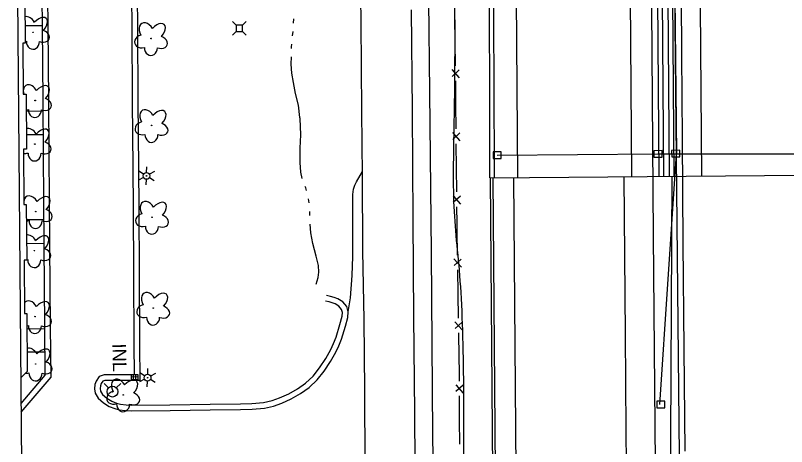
# Model space of a CAD drawing. Extents: x 589250 to 1188077, y 162953 to 363065.
# Drawn here: x 593742.4 to 594080.7, y 182050.5 to 182239.8 of the extents above; entities that cross this region are included whole.
import ezdxf

# ---------------------------------------------------------------- set-up
doc = ezdxf.new("R2010")
doc.units = 0
for name, color, linetype in [('E_BLD', 7, 'Continuous'), ('E_BMGRD', 7, 'Continuous'), ('E_DRN', 7, 'Continuous'), ('E_DRN_SS_UG', 7, 'Continuous'), ('E_DRN_Text', 7, 'Continuous'), ('E_DWY', 7, 'Continuous'), ('E_FEN_P', 7, 'Continuous'), ('E_LAND_Vegetation', 7, 'Continuous'), ('E_LTG', 7, 'Continuous'), ('E_MAP_Limits', 7, 'Continuous'), ('E_PATH_Sidewalk', 7, 'Continuous'), ('E_RDWY', 7, 'Continuous'), ('E_RDWY_Barrier', 7, 'Continuous'), ('E_RDWY_PavtEdge', 7, 'Continuous'), ('E_RDWY_ShldPaved', 7, 'Continuous'), ('E_UTL_AG_Bold', 7, 'Continuous'), ('E_UTL_WHydrant', 7, 'Continuous'), ('E_WAL', 7, 'Continuous'), ('E_WTR_FlowLine', 7, 'Continuous'), ('P_RDWY_BarrierConc', 7, 'Continuous'), ('P_TC_BarrierConc', 7, 'Continuous')]:
    doc.layers.add(name, color=color, linetype=linetype)

msp = doc.modelspace()

# ---------------------------------------------------------------- linework, layer by layer
at = {"layer": 'E_BLD'}
for p, q in [((593746.5, 182252.26), (593746.7, 182227.68)), ((593745.69, 182227.68), (593745.87, 182205.29)), ((593746.7, 182227.68), (593745.69, 182227.68)), ((593745.87, 182205.29), (593747.11, 182205.3)), ((593747.11, 182205.3), (593747.31, 182181.08)), ((593747.31, 182181.08), (593745.95, 182181.07)), ((593745.95, 182181.07), (593746.15, 182156.87)), ((593746.15, 182156.87), (593747.16, 182156.88)), ((593747.16, 182156.88), (593747.36, 182132.31)), ((593747.36, 182132.31), (593746.21, 182132.3)), ((593746.21, 182132.3), (593746.39, 182108.93)), ((593746.39, 182108.93), (593747.42, 182108.94)), ((593747.42, 182108.94), (593747.62, 182083.46)), ((593747.62, 182083.46), (593744.86, 182080.65))]:
    msp.add_line(p, q, dxfattribs=at)
at = {"layer": 'E_BMGRD'}
msp.add_lwpolyline([(593924.39, 182344.7), (593923.24, 182286.51), (593924.08, 182206.11), (593924.82, 182135.76), (593924.82, 182135.76), (593925.33, 182055.84), (593926.54, 181972.22), (593927.35, 181915.72), (593926.57, 181866.09), (593927.39, 181794.8), (593928.01, 181731.69), (593928.37, 181656.5), (593929.07, 181582.36), (593929.63, 181522.57), (593929.94, 181488.58), (593930.68, 181409.87), (593931.07, 181322.75), (593931.43, 181252.02), (593932.66, 181211.87), (593934.07, 181182.37)], dxfattribs=at)
at = {"layer": 'E_DRN'}
for p, q in [((593955.56, 182179.91), (593951.97, 182179.89)), ((593951.97, 182179.89), (593951.98, 182177.03)), ((593955.57, 182177.04), (593955.56, 182179.91)), ((594026.11, 182180.47), (594022.52, 182180.45)), ((594022.52, 182180.45), (594022.54, 182177.59)), ((594022.54, 182177.59), (594026.12, 182177.61)), ((594026.12, 182177.61), (594026.11, 182180.47)), ((594033.91, 182180.61), (594030.32, 182180.59)), ((594030.32, 182180.59), (594030.34, 182177.73)), ((594030.34, 182177.73), (594033.92, 182177.75)), ((594033.92, 182177.75), (594033.91, 182180.61)), ((593951.98, 182177.03), (593955.57, 182177.04)), ((593793.25, 182082.08), (593793.22, 182080.08)), ((593793.22, 182080.08), (593796.21, 182080.03)), ((593796.23, 182081.03), (593793.23, 182081.08)), ((593796.25, 182082.03), (593793.25, 182082.08)), ((593794.21, 182080.06), (593794.25, 182082.06)), ((593795.21, 182080.05), (593795.25, 182082.05)), ((593796.21, 182080.03), (593796.25, 182082.03)), ((594027.34, 182070.45), (594023.76, 182070.43)), ((594023.76, 182070.43), (594023.77, 182067.57)), ((594027.36, 182067.59), (594027.34, 182070.45)), ((594023.77, 182067.57), (594027.36, 182067.59))]:
    msp.add_line(p, q, dxfattribs=at)
at = {"layer": 'E_DRN_SS_UG'}
for p, q in [((594031.68, 182250.5), (594032.38, 182179.15)), ((593953.74, 182178.46), (594024.29, 182179.02)), ((594024.29, 182179.02), (594032.4, 182179.02)), ((594025.17, 182069.01), (594032.41, 182179.05)), ((594032.41, 182179.09), (594122.62, 182179.07))]:
    msp.add_line(p, q, dxfattribs=at)
at = {"layer": 'E_DWY'}
for p, q in [((593754.28, 182235.15), (593754.03, 182271.84)), ((593756.78, 182235.17), (593756.53, 182271.86)), ((593793.29, 182254.39), (593793.47, 182235.05)), ((593795.79, 182254.41), (593795.97, 182235.07)), ((593754.59, 182202.14), (593754.28, 182235.15)), ((593757.09, 182202.15), (593756.78, 182235.17)), ((593793.47, 182235.05), (593793.66, 182201.68)), ((593795.97, 182235.07), (593796.16, 182201.7)), ((593754.71, 182178.81), (593754.59, 182202.14)), ((593757.21, 182178.83), (593757.09, 182202.15)), ((593793.66, 182201.68), (593793.91, 182173.16)), ((593796.16, 182201.7), (593796.41, 182173.18)), ((593755.06, 182138.96), (593754.71, 182178.81)), ((593757.56, 182138.98), (593757.21, 182178.83)), ((593793.91, 182173.16), (593794.02, 182154.84)), ((593796.41, 182173.18), (593796.52, 182154.85)), ((593892.05, 182166.83), (593894.64, 182171.28)), ((593890.78, 182163.56), (593891.35, 182165.37)), ((593891.35, 182165.37), (593892.05, 182166.83)), ((593890.43, 182133.94), (593890.45, 182161.19)), ((593890.45, 182161.19), (593890.78, 182163.56)), ((593794.02, 182154.84), (593794.16, 182127.02)), ((593796.52, 182154.85), (593796.66, 182127.03)), ((593755.32, 182103.13), (593755.06, 182138.96)), ((593757.82, 182103.15), (593757.56, 182138.98)), ((593890.21, 182125.57), (593890.43, 182133.94)), ((593794.16, 182127.02), (593794.4, 182095.64)), ((593796.66, 182127.03), (593796.9, 182095.66)), ((593889.36, 182115.88), (593890.21, 182125.57)), ((593880.63, 182116.46), (593878.93, 182116.8)), ((593880.04, 182114.03), (593878.45, 182114.34)), ((593881.45, 182113.62), (593880.04, 182114.03)), ((593882.21, 182116.01), (593880.63, 182116.46)), ((593882.71, 182113.19), (593881.45, 182113.62)), ((593883.83, 182115.44), (593882.21, 182116.01)), ((593884.33, 182112.1), (593882.71, 182113.19)), ((593885.99, 182114), (593883.83, 182115.44)), ((593887.76, 182111.99), (593885.99, 182114)), ((593888.45, 182109.7), (593889.36, 182115.88)), ((593885.52, 182110.75), (593884.33, 182112.1)), ((593885.92, 182109.46), (593885.52, 182110.75)), ((593888.46, 182109.69), (593887.76, 182111.99)), ((593884.81, 182104.1), (593885.72, 182107.71)), ((593885.72, 182107.71), (593885.92, 182109.46)), ((593887.21, 182103.43), (593888.19, 182107.26)), ((593888.19, 182107.26), (593888.46, 182109.69)), ((593755.53, 182081.91), (593755.32, 182103.13)), ((593758.04, 182081), (593757.82, 182103.15)), ((593883.1, 182098.56), (593884.81, 182104.1)), ((593885.46, 182097.74), (593887.21, 182103.43)), ((593882.03, 182095.79), (593883.1, 182098.56)), ((593884.32, 182094.79), (593885.46, 182097.74)), ((593794.4, 182095.64), (593794.53, 182082.06)), ((593796.9, 182095.66), (593797.05, 182079.52)), ((593878.56, 182089.17), (593880.73, 182093.14)), ((593880.73, 182093.14), (593882.03, 182095.79)), ((593882.95, 182091.99), (593884.32, 182094.79)), ((593880.71, 182087.88), (593882.95, 182091.99)), ((593875.89, 182085.08), (593878.56, 182089.17)), ((593877.91, 182083.62), (593880.71, 182087.88)), ((593873.02, 182081.46), (593875.89, 182085.08)), ((593874.85, 182079.75), (593877.91, 182083.62)), ((593744.96, 182069.48), (593755.53, 182081.91)), ((593744.99, 182065.66), (593758.04, 182081)), ((593779.12, 182081.29), (593777.79, 182079.28)), ((593781.28, 182081.97), (593779.12, 182081.29)), ((593781.7, 182079.48), (593780.72, 182079.17)), ((593784.4, 182082.04), (593781.28, 182081.97)), ((593784.43, 182079.54), (593781.7, 182079.48)), ((593792.84, 182082.08), (593784.4, 182082.04)), ((593792.83, 182079.58), (593784.43, 182079.54)), ((593797.05, 182079.52), (593792.83, 182079.58)), ((593794.53, 182082.06), (593792.84, 182082.08)), ((593869.64, 182078.35), (593873.02, 182081.46)), ((593871.22, 182076.41), (593874.85, 182079.75)), ((593777.24, 182077.7), (593777.04, 182075.9)), ((593777.79, 182079.28), (593777.24, 182077.7)), ((593779.69, 182077.14), (593779.57, 182076.01)), ((593779.57, 182076.01), (593779.8, 182074.84)), ((593780.05, 182078.16), (593779.69, 182077.14)), ((593780.72, 182079.17), (593780.05, 182078.16)), ((593866.19, 182075.87), (593869.64, 182078.35)), ((593867.54, 182073.75), (593871.22, 182076.41)), ((593777.04, 182075.9), (593777.42, 182073.97)), ((593777.42, 182073.97), (593778.68, 182071.72)), ((593779.8, 182074.84), (593780.65, 182073.31)), ((593780.65, 182073.31), (593782.48, 182071.7)), ((593858.32, 182071.88), (593862.31, 182073.7)), ((593862.31, 182073.7), (593866.19, 182075.87)), ((593863.44, 182071.46), (593867.54, 182073.75)), ((593778.68, 182071.72), (593781.01, 182069.66)), ((593781.01, 182069.66), (593783.6, 182068.15)), ((593782.48, 182071.7), (593784.7, 182070.4)), ((593784.7, 182070.4), (593786.77, 182069.57)), ((593786.77, 182069.57), (593788.45, 182069.17)), ((593827.79, 182069.14), (593841.15, 182069.27)), ((593841.15, 182069.27), (593846.15, 182069.4)), ((593846.15, 182069.4), (593851.28, 182069.92)), ((593851.28, 182069.92), (593854.99, 182070.68)), ((593854.99, 182070.68), (593858.32, 182071.88)), ((593855.67, 182068.27), (593859.26, 182069.56)), ((593859.26, 182069.56), (593863.44, 182071.46)), ((593783.6, 182068.15), (593786.01, 182067.18)), ((593786.01, 182067.18), (593787.98, 182066.71)), ((593787.98, 182066.71), (593790.7, 182066.32)), ((593788.45, 182069.17), (593790.94, 182068.81)), ((593790.7, 182066.32), (593793.24, 182066.18)), ((593790.94, 182068.81), (593793.29, 182068.68)), ((593793.24, 182066.18), (593810.24, 182066.41)), ((593793.29, 182068.68), (593810.21, 182068.91)), ((593810.21, 182068.91), (593827.79, 182069.14)), ((593810.24, 182066.41), (593827.82, 182066.64)), ((593827.82, 182066.64), (593841.2, 182066.77)), ((593841.2, 182066.77), (593846.31, 182066.9)), ((593846.31, 182066.9), (593851.65, 182067.45)), ((593851.65, 182067.45), (593855.67, 182068.27))]:
    msp.add_line(p, q, dxfattribs=at)
at = {"layer": 'E_FEN_P'}
for p, q in [((593935.02, 182238.82), (593935.19, 182228.25)), ((593935.19, 182228.25), (593935.36, 182217.68)), ((593933.9, 182216.03), (593937.17, 182212.4)), ((593937.11, 182215.91), (593934.02, 182213.09)), ((593935.46, 182211.14), (593935.55, 182200.57)), ((593935.55, 182200.57), (593935.65, 182190)), ((593934.18, 182188.36), (593937.42, 182184.7)), ((593937.39, 182188.22), (593934.27, 182185.42)), ((593935.7, 182183.45), (593935.8, 182172.88)), ((593935.8, 182172.88), (593935.89, 182162.31)), ((593934.43, 182160.67), (593937.67, 182157.02)), ((593937.63, 182160.53), (593934.52, 182157.74)), ((593935.95, 182155.77), (593936.02, 182148.61)), ((593936.02, 182148.61), (593936.07, 182145.2)), ((593936.07, 182145.2), (593936.25, 182134.63)), ((593934.79, 182132.98), (593938.06, 182129.35)), ((593938, 182132.87), (593934.91, 182130.04)), ((593936.35, 182128.09), (593936.53, 182117.52)), ((593936.53, 182117.52), (593936.7, 182106.95)), ((593935.25, 182105.3), (593938.52, 182101.67)), ((593938.46, 182105.19), (593935.36, 182102.36)), ((593936.81, 182100.41), (593936.98, 182089.84)), ((593936.98, 182089.84), (593937.09, 182083.16)), ((593937.09, 182083.16), (593937.11, 182079.27)), ((593935.63, 182077.64), (593938.85, 182073.97)), ((593938.84, 182077.48), (593935.7, 182074.7)), ((593937.12, 182072.73), (593937.15, 182062.16)), ((593937.15, 182062.16), (593937.18, 182051.59))]:
    msp.add_line(p, q, dxfattribs=at)
at = {"layer": 'E_LAND_Vegetation'}
for centre in [(593750.18, 182232.4), (593801.93, 182229.71), (593751.08, 182202.47), (593802.17, 182191.54), (593750.92, 182183.35), (593751.33, 182153.7), (593802.39, 182151.22), (593750.76, 182136.54), (593802.89, 182111.31), (593751.04, 182107.58), (593751.29, 182086.79), (593789.73, 182073.2)]:
    msp.add_circle(centre, 0.128, dxfattribs=at)
for centre, major_axis, ratio, start_param, end_param in [((593748.24, 182235.36), (2.08, -3.68), 0.691916, 1.570796, 2.977088), ((593752.75, 182235.03), (-3.18, -3.53), 0.560249, 1.570796, 4.712389), ((593800, 182232.66), (2.08, -3.68), 0.691916, 1.570796, 4.712389), ((593804.51, 182232.34), (-3.18, -3.53), 0.560249, 1.570796, 4.712389), ((593753.86, 182230.81), (-3.41, 1.24), 0.716896, 1.570796, 4.712389), ((593746.46, 182231.2), (3.48, 0.98), 0.782863, 4.562351, 4.712389), ((593750.1, 182228.42), (0.06, 3.45), 0.832022, 1.570796, 4.712389), ((593798.22, 182228.5), (3.48, 0.98), 0.782863, 1.570796, 4.712389), ((593805.61, 182228.12), (-3.41, 1.24), 0.716896, 1.570796, 4.712389), ((593801.85, 182225.73), (0.06, 3.45), 0.832022, 1.570796, 4.712389), ((593749.14, 182205.42), (2.08, -3.68), 0.691916, 1.570796, 4.373347), ((593753.65, 182205.09), (-3.18, -3.53), 0.560249, 1.570796, 4.712389), ((593754.76, 182200.88), (-3.41, 1.24), 0.716896, 1.570796, 4.712389), ((593747.36, 182201.26), (3.48, 0.98), 0.782863, 4.442245, 4.712389), ((593751, 182198.48), (0.06, 3.45), 0.832022, 1.570796, 4.712389), ((593800.23, 182194.5), (2.08, -3.68), 0.691916, 1.570796, 4.712389), ((593804.74, 182194.17), (-3.18, -3.53), 0.560249, 1.570796, 4.712389), ((593798.45, 182190.34), (3.48, 0.98), 0.782863, 1.570796, 4.712389), ((593805.85, 182189.95), (-3.41, 1.24), 0.716896, 1.570796, 4.712389), ((593748.98, 182186.3), (2.08, -3.68), 0.691916, 1.570796, 3.017347), ((593753.49, 182185.98), (-3.18, -3.53), 0.560249, 1.570796, 4.712389), ((593802.09, 182187.56), (0.06, 3.45), 0.832022, 1.570796, 4.712389), ((593754.6, 182181.76), (-3.41, 1.24), 0.716896, 1.570796, 4.712389), ((593747.2, 182182.14), (3.48, 0.98), 0.782863, 4.142889, 4.712389), ((593750.84, 182179.37), (0.06, 3.45), 0.832022, 1.570796, 4.712389), ((593749.39, 182156.65), (2.08, -3.68), 0.691916, 1.570796, 3.910023), ((593753.91, 182156.32), (-3.18, -3.53), 0.560249, 1.570796, 4.712389), ((593749.39, 182156.65), (2.08, -3.68), 0.691916, 4.164178, 4.284652), ((593800.45, 182154.17), (2.08, -3.68), 0.691916, 1.570796, 4.712389), ((593804.97, 182153.84), (-3.18, -3.53), 0.560249, 1.570796, 4.712389), ((593755.01, 182152.11), (-3.41, 1.24), 0.716896, 1.570796, 4.712389), ((593798.67, 182150.01), (3.48, 0.98), 0.782863, 1.570796, 4.712389), ((593806.07, 182149.63), (-3.41, 1.24), 0.716896, 1.570796, 4.712389), ((593747.61, 182152.49), (3.48, 0.98), 0.782863, 4.38507, 4.712389), ((593751.25, 182149.71), (0.06, 3.45), 0.832022, 1.570796, 4.712389), ((593802.31, 182147.23), (0.06, 3.45), 0.832022, 1.570796, 4.712389), ((593748.82, 182139.49), (2.08, -3.68), 0.691916, 1.570796, 2.950354), ((593753.34, 182139.16), (-3.18, -3.53), 0.560249, 1.570796, 4.712389), ((593754.44, 182134.94), (-3.41, 1.24), 0.716896, 1.570796, 4.712389), ((593747.04, 182135.33), (3.48, 0.98), 0.782863, 4.583972, 4.712389), ((593750.68, 182132.55), (0.06, 3.45), 0.832022, 1.570796, 4.712389), ((593800.96, 182114.26), (2.08, -3.68), 0.691916, 1.570796, 4.712389), ((593805.47, 182113.93), (-3.18, -3.53), 0.560249, 1.570796, 4.712389), ((593749.1, 182110.53), (2.08, -3.68), 0.691916, 1.570796, 3.448653), ((593753.61, 182110.21), (-3.18, -3.53), 0.560249, 1.570796, 4.712389), ((593799.18, 182110.1), (3.48, 0.98), 0.782863, 1.570796, 4.712389), ((593806.58, 182109.71), (-3.41, 1.24), 0.716896, 1.570796, 4.712389), ((593749.1, 182110.53), (2.08, -3.68), 0.691916, 4.625548, 4.712389), ((593747.32, 182106.37), (3.48, 0.98), 0.782863, 1.570796, 1.61919), ((593754.72, 182105.99), (-3.41, 1.24), 0.716896, 1.570796, 4.712389), ((593802.82, 182107.32), (0.06, 3.45), 0.832022, 1.570796, 4.712389), ((593747.32, 182106.37), (3.48, 0.98), 0.782863, 4.535353, 4.712389), ((593750.96, 182103.6), (0.06, 3.45), 0.832022, 1.570796, 4.712389), ((593749.35, 182089.74), (2.08, -3.68), 0.691916, 1.570796, 3.040935), ((593753.86, 182089.41), (-3.18, -3.53), 0.560249, 1.570796, 4.712389), ((593754.97, 182085.2), (-3.41, 1.24), 0.716896, 1.570796, 4.712389), ((593747.57, 182085.58), (3.48, 0.98), 0.782863, 4.297406, 4.712389), ((593751.21, 182082.8), (0.06, 3.45), 0.832022, 1.570796, 4.712389), ((593787.8, 182076.16), (2.08, -3.68), 0.691916, 1.570796, 4.712389), ((593792.31, 182075.83), (-3.18, -3.53), 0.560249, 1.570796, 4.712389), ((593786.02, 182072), (3.48, 0.98), 0.782863, 1.570796, 4.712389), ((593793.41, 182071.61), (-3.41, 1.24), 0.716896, 1.570796, 4.712389), ((593789.65, 182069.22), (0.06, 3.45), 0.832022, 1.570796, 4.712389)]:
    msp.add_ellipse(centre, major_axis=major_axis, ratio=ratio, start_param=start_param, end_param=end_param, dxfattribs=at)
at = {"layer": 'E_LTG'}
for p, q in [((593798.65, 182170.17), (593796.53, 182171.49)), ((593799.97, 182170.87), (593800.06, 182173.37)), ((593803.45, 182171.26), (593801.25, 182170.08)), ((593798.6, 182168.67), (593796.39, 182167.49)), ((593799.79, 182165.38), (593799.87, 182167.88)), ((593803.32, 182167.26), (593801.2, 182168.58)), ((593799.11, 182081.54), (593796.99, 182082.87)), ((593800.44, 182082.25), (593800.52, 182084.75)), ((593799.06, 182080.05), (593796.86, 182078.87)), ((593803.78, 182078.64), (593801.66, 182079.96)), ((593803.92, 182082.63), (593801.71, 182081.46)), ((593800.25, 182076.75), (593800.34, 182079.25))]:
    msp.add_line(p, q, dxfattribs=at)
for centre, radius in [((593799.92, 182169.38), 1.5), ((593799.92, 182169.38), 0.125), ((593800.39, 182080.75), 1.5), ((593800.39, 182080.75), 0.125)]:
    msp.add_circle(centre, radius, dxfattribs=at)
at = {"layer": 'E_MAP_Limits'}
msp.add_line((593747.65, 181755.62), (593742.42, 182365.39), dxfattribs=at)
at = {"layer": 'E_PATH_Sidewalk'}
for p, q in [((593754.28, 182235.33), (593746.64, 182235.32)), ((593754.61, 182197.75), (593747.17, 182197.66)), ((593754.67, 182187.35), (593747.26, 182187.38)), ((593754.97, 182150.09), (593747.22, 182150.02)), ((593755.06, 182139.7), (593747.3, 182139.54)), ((593755.33, 182102.16), (593747.47, 182102.09)), ((593755.43, 182092.04), (593747.55, 182092.02))]:
    msp.add_line(p, q, dxfattribs=at)
at = {"layer": 'E_RDWY'}
for p, q in [((593894.04, 182236.82), (593893.6, 182274.85)), ((594034.83, 182222.63), (594034.52, 182267.77)), ((593916.04, 182242.35), (593916.42, 182198.12)), ((593894.34, 182197.68), (593894.04, 182236.82)), ((594035.04, 182185.79), (594034.83, 182222.63)), ((593916.42, 182198.12), (593916.78, 182150.01)), ((593894.66, 182169.49), (593894.34, 182197.68)), ((594035.41, 182139.74), (594035.04, 182185.79)), ((593894.88, 182136.31), (593894.66, 182169.49)), ((594009.35, 182168.87), (594009.89, 182099.88)), ((593916.78, 182150.01), (593917.13, 182107.48)), ((594035.81, 182093.44), (594035.41, 182139.74)), ((593895.43, 182106.27), (593894.88, 182136.31)), ((593917.13, 182107.48), (593917.55, 182065.48)), ((593895.77, 182075.15), (593895.43, 182106.27)), ((594009.89, 182099.88), (594010.21, 182057.74)), ((594036.22, 182048.51), (594035.81, 182093.44)), ((593895.82, 182041.7), (593895.77, 182075.15)), ((593917.55, 182065.48), (593917.93, 182013.22)), ((594010.21, 182057.74), (594010.83, 181979.77))]:
    msp.add_line(p, q, dxfattribs=at)
at = {"layer": 'E_RDWY_Barrier'}
for points in [[(593950.62, 182168.51), (593950.52, 182211.27), (593950.23, 182258.88), (593949.82, 182309.22), (593949.36, 182355.11), (593949.09, 182401.31), (593948.6, 182451.6), (593948.19, 182503.63), (593947.78, 182555.73), (593947.46, 182607.35), (593946.89, 182662.09), (593946.5, 182715.91), (593946.09, 182772.51)], [(593952.62, 182168.51), (593952.52, 182211.28), (593952.23, 182258.89), (593951.82, 182309.24), (593951.36, 182355.12), (593951.09, 182401.32), (593950.6, 182451.61), (593950.19, 182503.65), (593949.78, 182555.74), (593949.46, 182607.36), (593948.89, 182662.1), (593948.5, 182715.92), (593948.09, 182772.53)]]:
    msp.add_lwpolyline(points, dxfattribs=at)
at = {"layer": 'E_RDWY_PavtEdge'}
for p, q in [((593962.9, 182168.5), (593958.46, 182729.68)), ((594012.9, 182168.89), (594008.46, 182730.08))]:
    msp.add_line(p, q, dxfattribs=at)
for points in [[(594030.35, 185336.23), (594031.9, 184647.15), (594032.91, 184199.11), (594033.47, 183947.18), (594037.62, 182911.64), (594041.18, 182449.73), (594043.4, 182169.14)], [(594105.4, 182169.63), (593950.9, 182168.4)], [(593960.9, 182168.48), (593962.21, 182003.31), (593966.44, 181468.5)]]:
    msp.add_lwpolyline(points, dxfattribs=at)
at = {"layer": 'E_RDWY_ShldPaved'}
msp.add_lwpolyline([(593966.32, 181262.25), (593956.44, 181468.43), (593950.9, 182168.4)], dxfattribs=at)
at = {"layer": 'E_UTL_AG_Bold'}
for points in [[(593839.25, 182235.59), (593837.65, 182237.19)], [(593842.06, 182235.59), (593843.65, 182237.19)], [(593839.25, 182232.78), (593837.65, 182231.19)], [(593842.06, 182232.78), (593843.65, 182231.19)]]:
    msp.add_lwpolyline(points, dxfattribs=at)
msp.add_lwpolyline([(593839.25, 182232.78), (593842.06, 182232.78), (593842.06, 182235.59), (593839.25, 182235.59)], close=True, dxfattribs=at)
at = {"layer": 'E_UTL_WHydrant'}
for points in [[(593783.32, 182076.3), (593781.38, 182078.24)], [(593786.66, 182076.3), (593788.61, 182078.24)]]:
    msp.add_lwpolyline(points, dxfattribs=at)
for radius in [2.38, 0.182]:
    msp.add_circle((593784.99, 182074.63), radius, dxfattribs=at)
at = {"layer": 'E_WAL'}
for p, q in [((594021.47, 182243.35), (594022.24, 182143.02)), ((594022.24, 182143.02), (594023.03, 182043.09))]:
    msp.add_line(p, q, dxfattribs=at)
at = {"layer": 'E_WTR_FlowLine'}
for p, q in [((593864.49, 182236.44), (593864.62, 182238.29)), ((593864.04, 182230.88), (593864.23, 182232.73)), ((593863.54, 182225.33), (593863.56, 182226.1)), ((593863.56, 182226.1), (593863.67, 182227.18)), ((593863.42, 182218.49), (593863.47, 182221.61)), ((593863.71, 182214.51), (593863.42, 182218.49)), ((593864.39, 182210.36), (593863.71, 182214.51)), ((593865.31, 182205.54), (593864.39, 182210.36)), ((593866.64, 182200.44), (593865.31, 182205.54)), ((593867.23, 182195.02), (593866.64, 182200.44)), ((593867.28, 182194.61), (593867.23, 182195.02)), ((593867.59, 182187.46), (593867.28, 182194.61)), ((593867.28, 182181.49), (593867.59, 182187.46)), ((593867.29, 182175.28), (593867.28, 182181.49)), ((593867.58, 182170.99), (593867.29, 182175.28)), ((593868.26, 182168.18), (593867.58, 182170.99)), ((593869.82, 182164.07), (593869.55, 182164.71)), ((593870.16, 182162.95), (593869.82, 182164.07)), ((593871.24, 182157.5), (593871, 182159.35)), ((593871.54, 182151.95), (593871.55, 182153.81)), ((593872.02, 182144.39), (593871.71, 182148.24)), ((593872.91, 182139.67), (593872.02, 182144.39)), ((593874.31, 182134.19), (593872.91, 182139.67)), ((593875.34, 182130), (593874.31, 182134.19)), ((593875.28, 182124.73), (593875.5, 182127.1)), ((593875.5, 182127.1), (593875.34, 182130)), ((593874.36, 182121.84), (593875.28, 182124.73))]:
    msp.add_line(p, q, dxfattribs=at)
msp.add_lwpolyline([(594073.21, 178114.16), (594031.68, 182250.5)], dxfattribs=at)
msp.add_open_spline([(593931.54, 182717.29), (593930.6, 182666.16), (593931.41, 182616.94), (593931.07, 182566.12), (593932.43, 182515.32), (593932.45, 182463.05), (593933.29, 182410.48), (593933.42, 182362.02), (593934.08, 182298.47), (593935.34, 182246.08), (593935, 182194.15), (593933.83, 182154.26), (593938.19, 182124.03), (593939.24, 182073.68), (593938.82, 182024.23), (593941.06, 181976.07), (593940.36, 181922.82), (593940.37, 181872.06), (593941.3, 181821.45), (593940.85, 181769.5), (593942.04, 181717.22), (593942.28, 181665.93), (593942.66, 181615.25), (593943.48, 181566.89), (593944.19, 181522.8), (593943.27, 181476.83), (593944.84, 181428.44), (593946.52, 181379.53), (593949.54, 181330.53), (593948.22, 181280.59), (593947.99, 181245.64), (593948.32, 181200.13), (593950.77, 181158.14), (593952.46, 181114.87), (593952.02, 181059.13), (593953.71, 180995.76), (593955.48, 180946.11), (593956.02, 180895.67), (593954.65, 180850.98)], degree=3, dxfattribs=at)
at = {"layer": 'P_RDWY_BarrierConc'}
for p, q in [((594024.9, 182168.99), (594020.46, 182730.17)), ((594026.9, 182169), (594022.46, 182730.19)), ((594029.4, 182169.02), (594024.96, 182730.21)), ((594031.4, 182169.04), (594026.96, 182730.23))]:
    msp.add_line(p, q, dxfattribs=at)
at = {"layer": 'P_TC_BarrierConc'}
for points in [[(593951.9, 182168.41), (593953.21, 182003.18), (593957.44, 181468.43), (593967.32, 181262.26)], [(594030.4, 182169.03), (594028.77, 181854.07), (594027.46, 181468.99)]]:
    msp.add_lwpolyline(points, dxfattribs=at)

# ---------------------------------------------------------------- texts
at = {"layer": 'E_DRN_Text'}
msp.add_text('INL', height=6, rotation=271.1927, dxfattribs=at).set_placement((593784.96, 182095.71))

doc.saveas('drawing.dxf')
